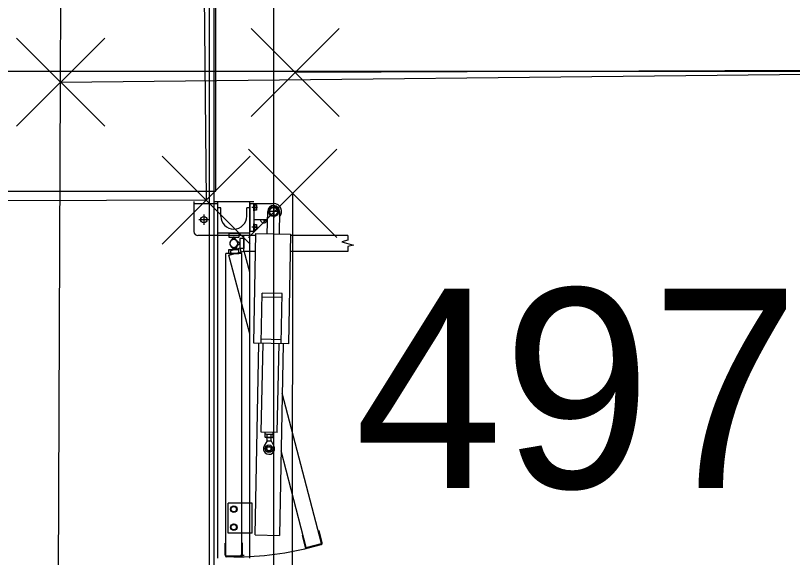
# Model space of a CAD drawing. Extents: x -264205 to -263659, y -1242401 to -1242060.
# Drawn here: x -263795.54 to -263793.592, y -1242162.101 to -1242160.742 of the extents above; entities that cross this region are included whole.
import ezdxf

# ---------------------------------------------------------------- set-up
doc = ezdxf.new("R2010")
doc.units = 0
for name, color, linetype in [('BOD_CISLO', 7, 'Continuous'), ('BOD_SYMBOL', 7, 'Continuous'), ('KFA_SO_10-1_BETONOVE_STLPY', 7, 'Continuous'), ('KFA_SO_10-1_PLACHTY', 7, 'Continuous'), ('KFA_SO_10-1_TRIBUNA_C_OBVOD', 7, 'Continuous'), ('OBRUBNIKY_KOMUNIKACIE_PROJEKT', 7, 'Continuous'), ('OSI_STAVBY_KFA', 7, 'Continuous'), ('SITUACIA_DSP_2D', 7, 'Continuous')]:
    doc.layers.add(name, color=color, linetype=linetype)

msp = doc.modelspace()

# ---------------------------------------------------------------- linework, layer by layer
at = {"layer": 'BOD_SYMBOL'}
for p, q in [((-263794.9495, -1242160.9955), (-263794.7285, -1242160.7745)), ((-263794.7285, -1242160.9955), (-263794.9495, -1242160.7745)), ((-263795.5375, -1242161.0195), (-263795.3165, -1242160.7985)), ((-263795.3165, -1242161.0195), (-263795.5375, -1242160.7985)), ((-263794.9555, -1242161.2985), (-263794.7345, -1242161.0775)), ((-263794.7345, -1242161.2985), (-263794.9555, -1242161.0775)), ((-263795.1725, -1242161.3155), (-263794.9515, -1242161.0945)), ((-263794.9515, -1242161.3155), (-263795.1725, -1242161.0945))]:
    msp.add_line(p, q, dxfattribs=at)
at = {"layer": 'KFA_SO_10-1_BETONOVE_STLPY'}
msp.add_lwpolyline([(-263795.068, -1242160.603), (-263795.062, -1242161.205), (-263796.064, -1242161.208), (-263796.067, -1242160.607)], close=True, dxfattribs=at)
at = {"layer": 'KFA_SO_10-1_PLACHTY'}
for p, q in [((-263795.427, -1242160.909), (-263792.932, -1242160.882)), ((-263792.775, -1242160.877), (-263794.839, -1242160.885)), ((-263794.846, -1242167.589), (-263794.845, -1242161.188))]:
    msp.add_line(p, q, dxfattribs=at)
msp.add_lwpolyline([(-263795.396, -1242226.823), (-263795.427, -1242195.892), (-263795.456, -1242167.905), (-263795.427, -1242160.909), (-263795.402, -1242132.887), (-263795.428, -1242101.98)], dxfattribs=at)
at = {"layer": 'KFA_SO_10-1_TRIBUNA_C_OBVOD'}
msp.add_lwpolyline([(-263795.284, -1242101.267), (-263795.051, -1242101.819), (-263795.059, -1242226.991), (-263795.286, -1242227.548)], dxfattribs=at)
at = {"layer": 'OBRUBNIKY_KOMUNIKACIE_PROJEKT'}
msp.add_line((-263794.8928, -1242101.3822), (-263794.8928, -1242227.3822), dxfattribs=at)
at = {"layer": 'OSI_STAVBY_KFA'}
msp.add_line((-263792.6528, -1242160.8822), (-263909.3428, -1242160.8822), dxfattribs=at)
at = {"layer": 'SITUACIA_DSP_2D'}
for p, q in [((-263794.8928, -1242101.3822), (-263794.8928, -1242227.3822)), ((-263795.0428, -1242101.7691), (-263795.0428, -1242226.9954)), ((-263795.0378, -1242161.1823), (-263795.0378, -1242160.5823)), ((-263796.5378, -1242161.1823), (-263795.0378, -1242161.1823)), ((-263795.0927, -1242161.208), (-263795.0927, -1242161.284)), ((-263795.0327, -1242161.214), (-263795.0927, -1242161.214)), ((-263795.0427, -1242161.208), (-263794.9427, -1242161.208)), ((-263795.0327, -1242162.1025), (-263795.0327, -1242161.208)), ((-263795.0252, -1242161.224), (-263795.0327, -1242161.224)), ((-263795.0252, -1242161.245), (-263795.0252, -1242161.224)), ((-263794.9602, -1242161.245), (-263794.9602, -1242161.224)), ((-263794.9527, -1242161.224), (-263794.9602, -1242161.224)), ((-263794.9527, -1242162.1025), (-263794.9527, -1242161.208)), ((-263794.9527, -1242161.213), (-263794.9427, -1242161.213)), ((-263794.9527, -1242161.213), (-263794.9527, -1242161.283)), ((-263794.9329, -1242161.2235), (-263794.9472, -1242161.2235)), ((-263794.9427, -1242161.213), (-263794.9427, -1242161.283)), ((-263794.9427, -1242161.2135), (-263794.8927, -1242161.2135)), ((-263794.9427, -1242161.2319), (-263794.9427, -1242161.2151)), ((-263794.941, -1242161.2151), (-263794.9427, -1242161.2151)), ((-263794.941, -1242161.2319), (-263794.941, -1242161.2151)), ((-263794.941, -1242161.2303), (-263794.941, -1242161.2167)), ((-263794.941, -1242161.2167), (-263794.9355, -1242161.2167)), ((-263794.941, -1242161.2235), (-263794.9364, -1242161.2235)), ((-263794.9355, -1242161.2167), (-263794.9355, -1242161.2303)), ((-263794.8986, -1242161.2233), (-263794.9045, -1242161.2335)), ((-263794.8869, -1242161.2233), (-263794.8986, -1242161.2233)), ((-263794.8927, -1242161.2179), (-263794.8927, -1242161.2491)), ((-263794.881, -1242161.2335), (-263794.8869, -1242161.2233)), ((-263795.0677, -1242161.241), (-263795.0677, -1242161.267)), ((-263794.941, -1242161.2319), (-263794.9427, -1242161.2319)), ((-263794.9355, -1242161.2303), (-263794.941, -1242161.2303)), ((-263794.9089, -1242161.2892), (-263794.9077, -1242161.2332)), ((-263794.8771, -1242161.2335), (-263794.9083, -1242161.2335)), ((-263794.9045, -1242161.2335), (-263794.8986, -1242161.2437)), ((-263794.8986, -1242161.2437), (-263794.8869, -1242161.2437)), ((-263794.8869, -1242161.2437), (-263794.881, -1242161.2335)), ((-263794.8777, -1242161.2338), (-263794.8789, -1242161.2898)), ((-263795.0547, -1242161.254), (-263795.0807, -1242161.254)), ((-263794.9427, -1242161.2535), (-263794.9081, -1242161.2535)), ((-263794.9427, -1242161.2809), (-263794.9427, -1242161.2641)), ((-263794.941, -1242161.2641), (-263794.9427, -1242161.2641)), ((-263794.941, -1242161.2809), (-263794.941, -1242161.2641)), ((-263794.9082, -1242161.254), (-263794.9273, -1242161.254)), ((-263794.9177, -1242161.2535), (-263794.9177, -1242161.2636)), ((-263794.9527, -1242161.283), (-263794.9427, -1242161.283)), ((-263794.9329, -1242161.2725), (-263794.9472, -1242161.2725)), ((-263794.941, -1242161.2809), (-263794.9427, -1242161.2809)), ((-263794.941, -1242161.2793), (-263794.941, -1242161.2657)), ((-263794.941, -1242161.2657), (-263794.9355, -1242161.2657)), ((-263794.941, -1242161.2725), (-263794.9364, -1242161.2725)), ((-263794.9355, -1242161.2793), (-263794.941, -1242161.2793)), ((-263794.9355, -1242161.2657), (-263794.9355, -1242161.2793)), ((-263795.0327, -1242161.294), (-263795.0827, -1242161.294)), ((-263794.9527, -1242161.288), (-263795.0327, -1242161.288)), ((-263794.9527, -1242161.294), (-263795.0327, -1242161.294)), ((-263795.0052, -1242161.288), (-263794.9802, -1242161.288)), ((-263795.0052, -1242161.288), (-263795.0052, -1242161.298)), ((-263795.0052, -1242161.298), (-263794.9802, -1242161.298)), ((-263794.9937, -1242161.298), (-263795.0008, -1242161.3076)), ((-263794.9917, -1242161.298), (-263794.9937, -1242161.298)), ((-263794.9847, -1242161.3076), (-263794.9917, -1242161.298)), ((-263794.9802, -1242161.288), (-263794.9802, -1242161.298)), ((-263794.9772, -1242161.301), (-263794.9772, -1242161.326)), ((-263794.9672, -1242161.301), (-263794.9772, -1242161.301)), ((-263794.9672, -1242161.3335), (-263794.9672, -1242161.2935)), ((-263794.9374, -1242161.2935), (-263794.9672, -1242161.2935)), ((-263794.9672, -1242161.301), (-263794.9672, -1242161.326)), ((-263794.9375, -1242161.294), (-263794.9527, -1242161.294)), ((-263794.9428, -1242161.5636), (-263794.9373, -1242161.2886)), ((-263794.9373, -1242161.2886), (-263794.8504, -1242161.2904)), ((-263794.8504, -1242161.2904), (-263794.8558, -1242161.5653)), ((-263794.7071, -1242161.2935), (-263794.8504, -1242161.2935)), ((-263794.7071, -1242161.2935), (-263794.7071, -1242161.3055)), ((-263795.0008, -1242161.3194), (-263794.9937, -1242161.329)), ((-263794.9897, -1242161.3287), (-263794.999, -1242161.3213)), ((-263794.9917, -1242161.329), (-263794.9847, -1242161.3194)), ((-263794.9834, -1242161.3171), (-263794.9878, -1242161.3282)), ((-263794.9868, -1242161.3054), (-263794.9772, -1242161.3125)), ((-263794.9772, -1242161.3145), (-263794.9868, -1242161.3215)), ((-263794.9772, -1242161.3125), (-263794.9772, -1242161.3145)), ((-263794.7071, -1242161.3055), (-263794.7221, -1242161.3095)), ((-263794.7221, -1242161.3095), (-263794.6921, -1242161.3175)), ((-263794.6921, -1242161.3175), (-263794.7071, -1242161.3215)), ((-263794.7071, -1242161.3215), (-263794.7071, -1242161.3335)), ((-263795.0127, -1242162.0975), (-263795.0127, -1242161.339)), ((-263794.9727, -1242161.339), (-263795.0127, -1242161.339)), ((-263795.0055, -1242161.3433), (-263794.9668, -1242161.333)), ((-263795.0052, -1242161.339), (-263795.0052, -1242161.329)), ((-263795.0052, -1242161.329), (-263794.9802, -1242161.329)), ((-263795.0052, -1242161.339), (-263794.9802, -1242161.339)), ((-263794.9767, -1242161.3252), (-263795.0008, -1242161.3317)), ((-263794.9982, -1242161.3414), (-263795.0008, -1242161.3317)), ((-263794.9937, -1242161.329), (-263794.9917, -1242161.329)), ((-263794.9878, -1242161.3282), (-263794.9897, -1242161.3287)), ((-263794.9802, -1242161.339), (-263794.9802, -1242161.329)), ((-263794.9672, -1242161.326), (-263794.9772, -1242161.326)), ((-263794.9741, -1242161.3349), (-263794.9767, -1242161.3252)), ((-263794.9727, -1242162.0975), (-263794.9727, -1242161.339)), ((-263794.9382, -1242161.3335), (-263794.9672, -1242161.3335)), ((-263794.9527, -1242161.3855), (-263794.9668, -1242161.333)), ((-263794.7071, -1242161.3335), (-263794.8512, -1242161.3335)), ((-263794.9527, -1242161.5401), (-263795.0055, -1242161.3433)), ((-263794.9243, -1242161.5639), (-263794.9218, -1242161.4379)), ((-263794.8718, -1242161.4389), (-263794.9218, -1242161.4379)), ((-263794.8743, -1242161.5649), (-263794.8718, -1242161.4389)), ((-263794.872, -1242161.4489), (-263794.922, -1242161.4479)), ((-263794.8741, -1242161.5549), (-263794.9241, -1242161.5539)), ((-263794.8558, -1242161.5653), (-263794.9428, -1242161.5636)), ((-263794.9394, -1242162.0447), (-263794.9298, -1242161.5638)), ((-263794.9238, -1242161.7868), (-263794.9193, -1242161.564)), ((-263794.8838, -1242161.7876), (-263794.8793, -1242161.5648)), ((-263794.8688, -1242161.565), (-263794.8784, -1242162.046)), ((-263794.7725, -1242162.066), (-263794.8713, -1242161.6894)), ((-263794.8838, -1242161.7876), (-263794.9238, -1242161.7868)), ((-263794.9139, -1242161.792), (-263794.9138, -1242161.787)), ((-263794.8939, -1242161.7924), (-263794.8938, -1242161.7874)), ((-263794.9092, -1242161.8083), (-263794.9167, -1242161.8214)), ((-263794.8939, -1242161.7924), (-263794.9139, -1242161.792)), ((-263794.9138, -1242161.7993), (-263794.9137, -1242161.7928)), ((-263794.9125, -1242161.8001), (-263794.9138, -1242161.7993)), ((-263794.9124, -1242161.7921), (-263794.9137, -1242161.7928)), ((-263794.8955, -1242161.8004), (-263794.9125, -1242161.8001)), ((-263794.8954, -1242161.7924), (-263794.9124, -1242161.7921)), ((-263794.9092, -1242161.8083), (-263794.909, -1242161.8001)), ((-263794.9092, -1242161.8083), (-263794.8992, -1242161.8085)), ((-263794.9089, -1242161.7994), (-263794.9088, -1242161.7929)), ((-263794.8992, -1242161.8085), (-263794.899, -1242161.8003)), ((-263794.8992, -1242161.8085), (-263794.8922, -1242161.8219)), ((-263794.8991, -1242161.7996), (-263794.899, -1242161.7931)), ((-263794.8955, -1242161.8004), (-263794.8942, -1242161.7997)), ((-263794.8954, -1242161.7924), (-263794.8941, -1242161.7932)), ((-263794.8942, -1242161.7997), (-263794.8941, -1242161.7932)), ((-263794.8111, -1242162.0764), (-263794.8742, -1242161.8333)), ((-263795.0067, -1242162.04), (-263795.0067, -1242161.965)), ((-263794.9527, -1242161.965), (-263795.0067, -1242161.965)), ((-263794.9467, -1242161.965), (-263794.9527, -1242161.965)), ((-263794.9467, -1242162.04), (-263794.9467, -1242161.965)), ((-263794.9995, -1242161.9761), (-263794.9927, -1242161.9721)), ((-263794.9995, -1242161.9839), (-263794.9995, -1242161.9761)), ((-263794.9927, -1242161.9878), (-263794.9995, -1242161.9839)), ((-263794.9927, -1242161.9721), (-263794.9859, -1242161.9761)), ((-263794.9859, -1242161.9839), (-263794.9927, -1242161.9878)), ((-263794.9859, -1242161.9761), (-263794.9859, -1242161.9839)), ((-263794.9995, -1242162.0211), (-263794.9927, -1242162.0171)), ((-263794.9995, -1242162.0289), (-263794.9995, -1242162.0211)), ((-263794.9927, -1242162.0171), (-263794.9859, -1242162.0211)), ((-263794.9859, -1242162.0211), (-263794.9859, -1242162.0289)), ((-263794.9527, -1242162.04), (-263795.0067, -1242162.04)), ((-263794.9927, -1242162.0328), (-263794.9995, -1242162.0289)), ((-263794.9859, -1242162.0289), (-263794.9927, -1242162.0328)), ((-263794.9467, -1242162.04), (-263794.9527, -1242162.04)), ((-263794.7788, -1242162.0346), (-263794.7807, -1242162.0351)), ((-263794.771, -1242162.0636), (-263794.7788, -1242162.0346)), ((-263794.9394, -1242162.0447), (-263794.8784, -1242162.046)), ((-263794.8194, -1242162.0455), (-263794.8213, -1242162.046)), ((-263794.8213, -1242162.046), (-263794.8136, -1242162.075)), ((-263795.0147, -1242162.0955), (-263795.0147, -1242162.0655)), ((-263795.0127, -1242162.0655), (-263795.0147, -1242162.0655)), ((-263794.9707, -1242162.0655), (-263794.9727, -1242162.0655)), ((-263794.9698, -1242162.0804), (-263794.9727, -1242162.0804)), ((-263794.9707, -1242162.0955), (-263794.9707, -1242162.0655)), ((-263794.8111, -1242162.0764), (-263794.7725, -1242162.066)), ((-263794.8087, -1242162.0778), (-263794.7739, -1242162.0685)), ((-263794.9727, -1242162.0975), (-263795.0127, -1242162.0975)), ((-263794.9747, -1242162.0995), (-263795.0107, -1242162.0995)), ((-263794.9757, -1242162.0957), (-263794.9667, -1242162.0957))]:
    msp.add_line(p, q, dxfattribs=at)
for centre, radius in [((-263794.8927, -1242161.2335), 0.0126), ((-263794.8927, -1242161.2335), 0.0102), ((-263795.0677, -1242161.254), 0.008), ((-263794.9046, -1242161.8284), 0.00952), ((-263794.9046, -1242161.8284), 0.00645), ((-263794.9046, -1242161.8284), 0.005), ((-263794.9927, -1242161.98), 0.0084), ((-263794.9927, -1242161.98), 0.0068), ((-263794.9927, -1242162.025), 0.0084), ((-263794.9927, -1242162.025), 0.0068)]:
    msp.add_circle(centre, radius, dxfattribs=at)
for centre, radius, start, end in [((-263794.9423, -1242161.2201), 0.0068, 330, 30), ((-263794.9423, -1242161.2269), 0.0068, 330, 30), ((-263794.8927, -1242161.2335), 0.015, 358.86, 178.86), ((-263794.8927, -1242161.2335), 0.02, 317.4504, 90), ((-263794.9927, -1242161.245), 0.0325, 180, 0), ((-263794.9177, -1242161.254), 0.008, 176.4167, 3.5833), ((-263795.0827, -1242161.284), 0.01, 180, 270), ((-263794.9423, -1242161.2691), 0.0068, 330, 30), ((-263794.9423, -1242161.2759), 0.0068, 330, 30), ((-263794.9927, -1242161.3135), 0.01, 323.6139, 216.3861), ((-263794.9927, -1242161.3135), 0.01, 53.6139, 306.3861), ((-263794.9927, -1242161.3135), 0.01, 338.6139, 231.3861), ((-263794.9927, -1242161.3135), 0.01, 143.6139, 36.3861), ((-263794.9113, -1242161.7958), 0.00432, 234.2666, 303.4534), ((-263794.9113, -1242161.7964), 0.00432, 54.2666, 123.4534), ((-263794.9037, -1242161.7841), 0.0161, 251.1601, 286.5599), ((-263794.9042, -1242161.8084), 0.0161, 71.1601, 106.5599), ((-263794.8991, -1242161.7996), 0.0001, 109.6732, 178.86), ((-263794.899, -1242161.7931), 0.0001, 178.86, 248.0468), ((-263794.8966, -1242161.796), 0.00432, 234.2666, 303.4534), ((-263794.8966, -1242161.7967), 0.00432, 54.2666, 123.4534), ((-263794.9046, -1242161.8284), 0.014, 150.1229, 27.5971), ((-263794.9927, -1242161.3135), 0.7862, 270, 285), ((-263794.8097, -1242162.0739), 0.004, 195, 285), ((-263794.7749, -1242162.0646), 0.004, 285, 15), ((-263795.0107, -1242162.0955), 0.004, 180, 270), ((-263794.9747, -1242162.0955), 0.004, 270, 0)]:
    msp.add_arc(centre, radius, start, end, dxfattribs=at)

# ---------------------------------------------------------------- texts
at = {"layer": 'BOD_CISLO'}
msp.add_text('497', height=0.5, dxfattribs=at).set_placement((-263794.6899, -1242161.9268))

doc.saveas('drawing.dxf')
